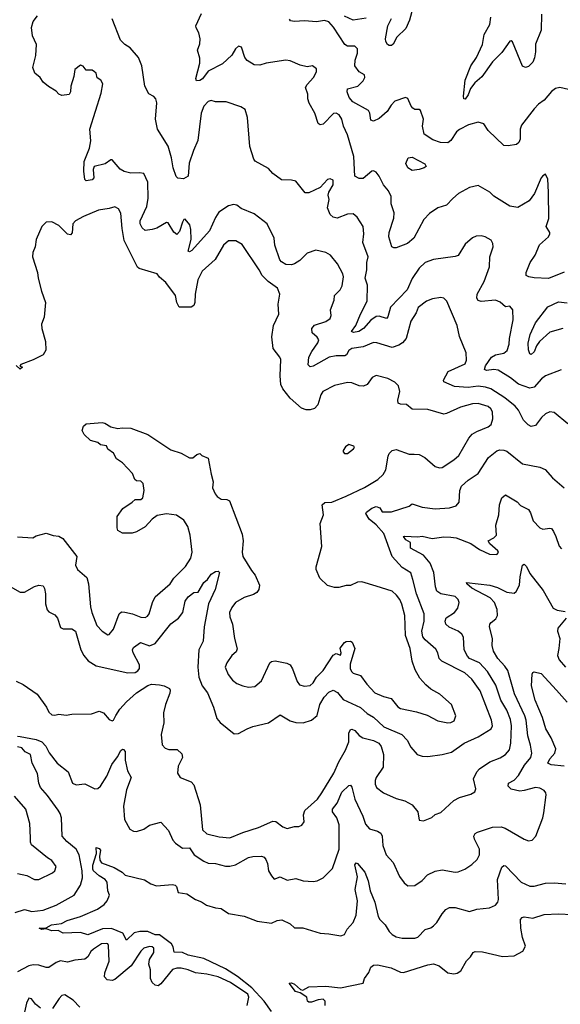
# Model space of a CAD drawing. Extents: x 2087054 to 2277909, y 548907 to 753496.
# Tile 262 of 444: x 2159351 to 2163117, y 697364 to 704228. Entities that reach past the tile are written whole.
import ezdxf

# ---------------------------------------------------------------- set-up
doc = ezdxf.new("R2010")
doc.units = 0

msp = doc.modelspace()

# ---------------------------------------------------------------- linework, layer by layer
at = {"layer": '0CON20XD'}
for points in [[(2163145, 702467.1), (2163034.6, 702424.6), (2162935, 702428.5), (2162897.5, 702435), (2162880, 702445), (2162880, 702465), (2162908.5, 702535), (2162941.4, 702585), (2162972.9, 702657.1), (2163034, 702715), (2163044, 702735), (2163044, 702745), (2163020, 702785), (2163037.4, 702842.6), (2163034.2, 703025.8), (2163031.2, 703115), (2163015, 703150), (2162995, 703140), (2162983.8, 703125), (2162938, 703015), (2162900, 702965), (2162821.3, 702918.7), (2162765, 702926.7), (2162655, 702998), (2162625.7, 703025.7), (2162545, 703070.8), (2162485, 703057.1), (2162408, 703015), (2162367.9, 702982.1), (2162325, 702933.8), (2162265, 702916), (2162205, 702876.2), (2162166, 702835), (2162096.2, 702705), (2162052.7, 702667.3), (2161975, 702637.1), (2161957, 702637), (2161942.9, 702645), (2161923.4, 702715), (2161925.3, 702745), (2161957.4, 702845), (2161960.6, 702880.6), (2161939.4, 702945), (2161939.2, 702995), (2161920.8, 703035), (2161885.5, 703075.5), (2161855, 703136.7), (2161833.9, 703163.9), (2161815, 703173.3), (2161805, 703171.2), (2161745, 703121.1), (2161715, 703121.2), (2161686.2, 703136.2), (2161680, 703275), (2161635.2, 703425.2), (2161606.5, 703485), (2161595, 703533.3), (2161575.7, 703565), (2161555, 703577.1), (2161537, 703573), (2161465, 703500), (2161445, 703493.8), (2161430, 703505), (2161408.1, 703575), (2161368, 703645), (2161358.8, 703675), (2161358.3, 703708.3), (2161343.3, 703755), (2161353.8, 703775), (2161397.5, 703825), (2161420, 703865), (2161420, 703885), (2161390, 703905), (2161355, 703900), (2161305, 703910), (2161235, 703940), (2161205, 703944.3), (2161067.5, 703925), (2161025, 703911.5), (2160985, 703912.2), (2160935, 703942.5), (2160920.6, 703965), (2160896.2, 704035), (2160875, 704043.3), (2160853.8, 704025), (2160829.3, 703980.7), (2160765, 703920), (2160665, 703869.6), (2160624.4, 703815), (2160605, 703804.7), (2160582.4, 703802.4), (2160577.3, 703817.3), (2160607.1, 703925), (2160605, 703960), (2160588.8, 704015), (2160605, 704060), (2160608.8, 704095), (2160600, 704135), (2160580.5, 704170.5), (2160578.8, 704185), (2160618.3, 704271.7)], [(2162089.4, 704310.6), (2162066, 704225), (2162042.2, 704165), (2161978.2, 704105), (2161952.9, 704057.1), (2161942.3, 704047.7), (2161925, 704046.9), (2161913.9, 704053.9), (2161901.2, 704075), (2161899.1, 704095), (2161916.2, 704185), (2161941.6, 704235)], [(2162985.7, 704265), (2162983.6, 704155), (2162945, 704057.5), (2162945.5, 704004.5), (2162938, 703962), (2162925, 703932), (2162895, 703902), (2162874, 703894), (2162855, 703903.3), (2162785, 704072.5), (2162775, 704080), (2162765, 704076.7), (2162710.3, 703999.7), (2162645, 703934.4), (2162570, 703830), (2162522.7, 703787.3), (2162492.5, 703747.5), (2162475, 703703.1), (2162454, 703674), (2162445, 703676.7), (2162442.1, 703695), (2162455.4, 703805), (2162494.7, 703905), (2162533.5, 703965), (2162575, 704054.2), (2162586.2, 704125), (2162627.3, 704195), (2162632.9, 704245)], [(2160550.8, 702619.2), (2160535, 702609.2), (2160524.2, 702615), (2160545.3, 702694.7), (2160542.7, 702765), (2160537.5, 702797.5), (2160505, 702838), (2160495, 702834.2), (2160485, 702815.7), (2160465, 702751.1), (2160445, 702731.2), (2160425.7, 702745.7), (2160385, 702811.9), (2160375, 702813.1), (2160305.8, 702774.2), (2160275, 702764.6), (2160225, 702758.9), (2160205, 702775.8), (2160191.1, 702805), (2160191.3, 702825), (2160237.3, 702925), (2160247.3, 702982.7), (2160244.5, 703095), (2160215.4, 703155.4), (2160185, 703160.9), (2160125, 703157.8), (2160078.9, 703168.9), (2160052, 703185), (2159995, 703250), (2159985, 703250), (2159946.9, 703223.1), (2159870, 703205), (2159863.9, 703183.9), (2159867.5, 703125), (2159855, 703111.2), (2159815, 703103.3), (2159805, 703112.5), (2159798.8, 703171.2), (2159800.9, 703239.1), (2159838.3, 703331.7), (2159847, 703383), (2159839.2, 703465), (2159918.6, 703715), (2159929.7, 703779.7), (2159916.7, 703805), (2159891.7, 703821.7), (2159883.3, 703855), (2159873.3, 703865), (2159855, 703876), (2159815, 703876.7), (2159793.9, 703903.9), (2159775, 703910), (2159735, 703880), (2159727.9, 703832.1), (2159707.5, 703765), (2159705.8, 703725), (2159696.2, 703705), (2159645, 703700), (2159625, 703707.5), (2159605, 703730), (2159550.7, 703760.7), (2159515, 703792.5), (2159493.9, 703823.9), (2159457.5, 703855), (2159443.3, 703895), (2159463, 703977), (2159469.2, 704055), (2159440.6, 704115), (2159432.7, 704172.7), (2159444.2, 704215), (2159476.3, 704253.7)], [(2163123.1, 701786.9), (2163013.3, 701745), (2162985.5, 701724.5), (2162934.5, 701665.5), (2162905, 701658.1), (2162825, 701686.1), (2162771.2, 701731.2), (2162685, 701783.6), (2162655, 701788.5), (2162602.2, 701782.2), (2162590, 701790), (2162596.4, 701815), (2162637.5, 701875), (2162665, 701891.3), (2162725, 701902.7), (2162748.1, 701921.9), (2162761.8, 701965), (2162763.8, 702006.2), (2162788.9, 702135), (2162786, 702205), (2162765, 702230), (2162735, 702226.7), (2162698, 702258), (2162665, 702272.9), (2162565, 702262.5), (2162545, 702271.2), (2162535.8, 702285.8), (2162538.6, 702315), (2162586.7, 702403.3), (2162624.5, 702505.5), (2162627.1, 702575), (2162650, 702645), (2162647.9, 702667.9), (2162635, 702691.2), (2162595, 702713.8), (2162565, 702720.8), (2162532.1, 702717.9), (2162505, 702708), (2162455, 702663.8), (2162405, 702584), (2162384.3, 702575.7), (2162235, 702556.9), (2162175, 702535.6), (2162134.5, 702495), (2162085.7, 702424.3), (2162051.1, 702345), (2161935, 702223.3), (2161915, 702156.7), (2161905.8, 702145), (2161855, 702161.5), (2161835, 702158), (2161797.9, 702132.1), (2161746.1, 702073.9), (2161714, 702055), (2161677.6, 702047.6), (2161663.1, 702055), (2161692.3, 702095), (2161724.3, 702175.7), (2161771.4, 702265), (2161773.1, 702376.9), (2161757.3, 702425), (2161770, 702485), (2161770, 702535), (2161778.5, 702575), (2161741.1, 702675), (2161747.5, 702735), (2161744, 702785), (2161701.2, 702851.2), (2161673.8, 702873.8), (2161635, 702872.7), (2161563.8, 702843.8), (2161535, 702850), (2161515, 702870), (2161496.5, 702915), (2161508.1, 702975), (2161500, 703005), (2161504.4, 703025), (2161535, 703076.7), (2161535, 703110), (2161515, 703119.2), (2161495, 703114.2), (2161445, 703057.1), (2161365, 703021.4), (2161340, 703020), (2161275, 703101.4), (2161245, 703109.4), (2161175, 703111.2), (2161115.8, 703155.8), (2161085, 703190), (2160991.1, 703241.1), (2160981.4, 703255), (2160954.7, 703344.7), (2160938.6, 703545), (2160922.1, 703602.1), (2160891.1, 703621.1), (2160790, 703655), (2160715, 703653.8), (2160685, 703663.3), (2160665, 703658), (2160633.1, 703625), (2160615.6, 703575), (2160593.3, 703385), (2160561.4, 703315), (2160532.2, 703227.8), (2160524, 703136), (2160491.7, 703118.3), (2160452.6, 703122.6), (2160441.1, 703135), (2160421.5, 703195), (2160409.6, 703265), (2160385.2, 703345.2), (2160312, 703465), (2160297.5, 703535), (2160307, 703647), (2160298.8, 703675), (2160285, 703692.5), (2160250.7, 703710.7), (2160223.3, 703765), (2160201.5, 703905), (2160178.2, 703965), (2160120.3, 704030.3), (2160083.3, 704055), (2160053.1, 704085), (2159995, 704233.3)], [(2161418.3, 704211.7), (2161335, 704219.5), (2161264.7, 704214.7), (2161238.9, 704218.9), (2161231.8, 704231.8)], [(2163205, 703732.9), (2163115, 703754.2), (2163085, 703747.1), (2163055, 703727.5), (2163005, 703666.2), (2162965, 703638), (2162934.5, 703605.5), (2162847.9, 703492.1), (2162838.1, 703465), (2162837.8, 703395), (2162828.2, 703371.8), (2162811.7, 703358.3), (2162755, 703347.5), (2162725, 703350), (2162614.5, 703454.5), (2162585, 703502.5), (2162545, 703513.3), (2162477.5, 703495), (2162415, 703461.9), (2162394.7, 703445.3), (2162355.3, 703384.7), (2162335, 703369.1), (2162282.6, 703372.6), (2162230.4, 703390.4), (2162169.5, 703429.5), (2162156.2, 703485), (2162163.3, 703535), (2162142.5, 703595), (2162135, 703602.5), (2162105, 703602.5), (2162090.7, 703610.7), (2162077.5, 703625), (2162055, 703677.5), (2162040, 703685), (2161965, 703660), (2161938.3, 703631.7), (2161912, 703588), (2161855, 703538.6), (2161815, 703520.8), (2161797.3, 703527.3), (2161790.9, 703575), (2161781.1, 703595), (2161672.9, 703655), (2161647.1, 703685), (2161631.9, 703725), (2161635, 703746), (2161706, 703765), (2161745, 703802), (2161756.2, 703825), (2161753.8, 703843.8), (2161715, 703863.8), (2161686, 703905), (2161688.6, 703945), (2161705.6, 703995), (2161704, 704025), (2161685, 704044), (2161635, 704041.9), (2161615.7, 704055), (2161536.9, 704175), (2161505, 704211.5), (2161475, 704220.8), (2161418.3, 704211.7)], [(2161765, 704239.2), (2161675, 704224.5), (2161615, 704252.3)], [(2162085, 703176), (2162054.5, 703194.5), (2162041.1, 703225), (2162057.5, 703265), (2162085, 703268.6), (2162173, 703223), (2162182.5, 703205), (2162170, 703195), (2162135, 703184), (2162085, 703176)], [(2161916.2, 701726.2), (2161835, 701748.1), (2161806.5, 701733.5), (2161770.8, 701685), (2161746.1, 701673.9), (2161716.7, 701675), (2161665.3, 701695.3), (2161635, 701699.6), (2161543.3, 701676.7), (2161462.5, 701635), (2161448, 701612), (2161428.2, 701541.8), (2161405, 701516.7), (2161375, 701507.8), (2161347.9, 701507.9), (2161315, 701519.2), (2161235, 701590), (2161184.6, 701654.6), (2161170.8, 701685), (2161165.7, 701745), (2161169.7, 701859.7), (2161164.2, 701875), (2161116.3, 701936.3), (2161107, 702017), (2161118.8, 702095), (2161156.7, 702175), (2161150.9, 702245), (2161164.6, 702315), (2161146.5, 702355), (2161083.1, 702403.1), (2161039.6, 702445), (2161020, 702485), (2160900.9, 702660.9), (2160856.2, 702686.2), (2160806.7, 702685), (2160770, 702655), (2160714.1, 702555.9), (2160622.5, 702475), (2160592.7, 702415), (2160574.4, 702315), (2160572, 702255), (2160563.8, 702235), (2160545, 702223.8), (2160463, 702223), (2160446.7, 702255), (2160436.7, 702305), (2160368.8, 702395), (2160325, 702433.3), (2160310, 702455), (2160183, 702493), (2160171.7, 702501.7), (2160079.2, 702689.2), (2160065, 702772.5), (2160055, 702880), (2160040, 702910), (2160015, 702923.8), (2159975, 702910.9), (2159901.2, 702898.8), (2159795, 702855.6), (2159738.8, 702825), (2159722.5, 702805), (2159717.5, 702742.5), (2159705, 702726.7), (2159685, 702733.3), (2159623, 702793), (2159575, 702818.8), (2159535, 702816.2), (2159506, 702785), (2159465.8, 702695), (2159459.4, 702645), (2159443.3, 702605), (2159440, 702575), (2159474.3, 702465), (2159479.2, 702425), (2159504, 702335), (2159531.2, 702255), (2159521.2, 702155), (2159503.8, 702105), (2159506, 702075), (2159530.8, 701985), (2159532.5, 701925), (2159515, 701892.5), (2159444.5, 701855.5), (2159360, 701825), (2159351.7, 701811.7), (2159370, 701805), (2159355, 701792.5), (2159326.2, 701816.2)], [(2163169.4, 701409.4), (2163075, 701490.5), (2163045, 701494.4), (2163015, 701480.9), (2162985.3, 701454.7), (2162945, 701398), (2162915, 701392.5), (2162893.6, 701403.6), (2162861.4, 701435), (2162826.4, 701505), (2162803, 701533), (2162731.1, 701591.1), (2162634.4, 701654.4), (2162597, 701667), (2162545, 701672.6), (2162474.7, 701664.7), (2162380.9, 701670.9), (2162305, 701702.5), (2162304.3, 701715), (2162335.5, 701775), (2162455, 701828), (2162464.4, 701855), (2162460.5, 701905), (2162415, 702020), (2162398.7, 702095), (2162326.3, 702266.3), (2162305, 702287.5), (2162285, 702291.4), (2162227.3, 702282.7), (2162185, 702264.5), (2162128.3, 702221.7), (2162113.8, 702185), (2162076.7, 702125), (2162043.3, 702005), (2162017.1, 701975), (2161991.4, 701958.6), (2161945, 701943.1), (2161840, 701975), (2161815, 701976.4), (2161745, 701948.2), (2161664.8, 701935.2), (2161645, 701922.7), (2161627.6, 701892.4), (2161615.3, 701884.7), (2161555, 701884.7), (2161506, 701875), (2161395, 701812.5), (2161375, 701808.5), (2161361.7, 701821.7), (2161365, 701874), (2161386.2, 701915), (2161429.2, 701975), (2161435.4, 701995), (2161424.1, 702014.1), (2161388.6, 702045), (2161385.7, 702075), (2161405, 702097.1), (2161485, 702124.2), (2161514, 702145), (2161522, 702165), (2161517.5, 702205), (2161542.7, 702272.7), (2161544.5, 702305.5), (2161582.9, 702345), (2161597.6, 702372.4), (2161606.4, 702435), (2161601.9, 702455), (2161564.3, 702525), (2161515.8, 702585), (2161485, 702604.3), (2161415, 702621.2), (2161355, 702600), (2161301.7, 702548.3), (2161265, 702526), (2161245, 702518), (2161205, 702520), (2161175, 702538.8), (2161163.2, 702553.2), (2161128.9, 702655), (2161124.3, 702705), (2161074.2, 702805), (2160984.2, 702875), (2160895, 702912.5), (2160865, 702935.8), (2160841.2, 702938.8), (2160805, 702930.8), (2160738.6, 702885), (2160715, 702848), (2160673.6, 702756.4), (2160550.8, 702619.2)], [(2162893.2, 701973.2), (2162907.7, 702032.3), (2162945.2, 702115), (2163031.5, 702225), (2163105, 702259.7), (2163165, 702254.8)], [(2163135, 702075.4), (2163045, 702048.5), (2162973.6, 701985), (2162952.4, 701955), (2162935, 701913.3), (2162915, 701893.8), (2162905, 701897.5), (2162895, 701926.7), (2162893.2, 701973.2)], [(2159336.4, 700623.6), (2159443.6, 700616.4), (2159465, 700628.8), (2159535, 700648.8), (2159585, 700631.2), (2159625, 700628), (2159650.9, 700610.9), (2159749.2, 700485), (2159740, 700425), (2159754, 700395), (2159819.1, 700339.1), (2159830.4, 700295), (2159845.4, 700135), (2159854.6, 700095), (2159889.5, 700005), (2159925, 699964), (2159965, 699940), (2159975, 699942.5), (2160005, 699978), (2160045, 700086), (2160061.2, 700098.8), (2160082.9, 700097.1), (2160136.7, 700086.7), (2160195, 700061.8), (2160225, 700061.1), (2160240.4, 700069.6), (2160252.9, 700087.1), (2160275.6, 700165), (2160295, 700203.8), (2160398.6, 700295), (2160426, 700334), (2160505.2, 700414.8), (2160543.8, 700475), (2160552.9, 700515), (2160539.5, 700635), (2160522.7, 700695), (2160495, 700739.4), (2160442.7, 700772.7), (2160375, 700783.3), (2160309.7, 700770.3), (2160274.3, 700745.7), (2160225, 700692), (2160165, 700657.5), (2160135, 700647.5), (2160067.9, 700647.9), (2160035.7, 700665.7), (2160029.2, 700685), (2160029.2, 700765), (2160070.3, 700819.7), (2160133.8, 700865), (2160155, 700883.3), (2160195, 700883.8), (2160208.8, 700895), (2160218.8, 700945), (2160211.2, 700995), (2160195, 701010), (2160165, 701013.8), (2160152.3, 701022.3), (2160137.5, 701065), (2160068.3, 701138.3), (2160025, 701166.2), (2160005, 701206.7), (2159964.1, 701234.1), (2159955, 701256.7), (2159915, 701263.3), (2159895, 701280), (2159845, 701294.2), (2159801.2, 701335), (2159786, 701365), (2159796.4, 701393.6), (2159815, 701410), (2159925, 701418.6), (2159945, 701414.2), (2159985, 701390), (2160035, 701377.1), (2160065, 701382.9), (2160125, 701380.8), (2160245, 701337.1), (2160405, 701230), (2160476.2, 701206.2), (2160535, 701173.8), (2160557.7, 701172.3), (2160585, 701197.5), (2160605, 701202.5), (2160619.3, 701189.3), (2160665, 701170), (2160685, 701060), (2160699.4, 701005), (2160694.4, 700965), (2160713.4, 700923.4), (2160726.2, 700905), (2160755, 700886.2), (2160795, 700883.3), (2160813.6, 700873.6), (2160900.7, 700640.7), (2160908, 700595), (2160901.5, 700515), (2160906.5, 700485), (2160965, 700387.5), (2160991.1, 700355), (2161022, 700285), (2161017.5, 700255), (2161004, 700235), (2160979.4, 700220.6), (2160915, 700200), (2160855, 700165.5), (2160829.5, 700130.5), (2160813.9, 700096.1), (2160814.7, 700064.7), (2160833.8, 700013.8), (2160848.8, 699915), (2160867, 699843), (2160859.1, 699820.9), (2160830, 699795), (2160793.8, 699745), (2160782.9, 699715), (2160802.7, 699662.7), (2160834.1, 699624.1), (2160865, 699601.1), (2160905, 699583.1), (2160945.8, 699574.2), (2160989.5, 699580.5), (2161035, 699620), (2161094.2, 699745), (2161105.7, 699754.3), (2161131.2, 699758.8), (2161211.7, 699741.7), (2161235, 699730), (2161252.6, 699702.6), (2161285, 699613.3), (2161301.2, 699591.2), (2161335, 699580.8), (2161375, 699586), (2161395, 699604), (2161418.1, 699645), (2161465, 699691.5), (2161535, 699798.1), (2161555, 699809.4), (2161585, 699798.8), (2161590.6, 699815), (2161584.3, 699845.7), (2161613.6, 699886.4), (2161625.8, 699894.2), (2161655, 699895.8), (2161668.3, 699888.3), (2161685.6, 699845), (2161653.8, 699735), (2161654.6, 699705), (2161663.6, 699683.6), (2161675, 699673.3), (2161725, 699656.2), (2161768.5, 699595), (2161824.7, 699534.7), (2161885, 699509.6), (2161940, 699495), (2161985, 699438.6), (2162005, 699425.6), (2162115, 699403.3), (2162190, 699380), (2162265, 699340), (2162335, 699326.2), (2162355, 699328.8), (2162378.8, 699341.2), (2162388.8, 699375), (2162360, 699455), (2162277.5, 699525), (2162215, 699560), (2162180.3, 699590.3), (2162138.3, 699638.3), (2162105.7, 699695), (2162084.4, 699755), (2162070.6, 699845), (2162038.9, 699935), (2162034.1, 700075), (2162014.3, 700154.3), (2161999.6, 700185), (2161976.7, 700216.7), (2161945, 700244.5), (2161835, 700279.2), (2161735, 700308.8), (2161705, 700306), (2161655, 700283.8), (2161625, 700283.3), (2161575, 700268.8), (2161545, 700268.8), (2161495, 700284), (2161442, 700335), (2161415.8, 700395), (2161415.8, 700414.2), (2161455.5, 700554.5), (2161445.6, 700715), (2161467.3, 700775), (2161459.2, 700845), (2161477.1, 700862.9), (2161525, 700865.5), (2161625, 700905.4), (2161752.6, 700967.4), (2161847.3, 701022.7), (2161882.6, 701057.4), (2161900.9, 701089.1), (2161917.5, 701185), (2161925.5, 701204.5), (2161945, 701224), (2161975, 701232), (2162065, 701198.6), (2162099.5, 701199.5), (2162135, 701195.7), (2162174.6, 701174.6), (2162245, 701113.1), (2162275, 701102.9), (2162295, 701105.7), (2162375, 701158.6), (2162409.6, 701190.4), (2162480.1, 701309.9), (2162502.6, 701337.4), (2162535, 701357.3), (2162615, 701390.5), (2162634.6, 701405.4), (2162648.2, 701445), (2162644.5, 701495), (2162633.5, 701515), (2162615, 701530.9), (2162545, 701552.5), (2162505, 701549.6), (2162422.7, 701527.3), (2162325, 701481.9), (2162305, 701478.1), (2162195, 701510.5), (2162085, 701513.1), (2162045, 701545.6), (2162005, 701547.5), (2161988.8, 701555), (2161986, 701575), (2162000, 701635), (2161990, 701675), (2161965, 701700), (2161916.2, 701726.2)], [(2161635, 701203.8), (2161676.7, 701235), (2161683.3, 701245), (2161680, 701255), (2161645, 701266), (2161620.5, 701249.5), (2161603.8, 701225), (2161603.8, 701215), (2161615, 701204.2), (2161635, 701203.8)], [(2159253.3, 700295), (2159355, 700238), (2159385, 700236), (2159455, 700275.8), (2159484.4, 700285.6), (2159515, 700280), (2159523.4, 700263.4), (2159531.8, 700225), (2159531.9, 700155), (2159543, 700113), (2159555, 700098.8), (2159595, 700078.8), (2159613.8, 700055), (2159635, 699990), (2159655, 699981.2), (2159715, 699982), (2159739.2, 699965), (2159777.3, 699835), (2159797.3, 699795), (2159827.7, 699757.7), (2159885, 699723.6), (2160105, 699674.5), (2160155, 699676.2), (2160175, 699687.5), (2160186.6, 699705), (2160185, 699730), (2160142.1, 699815), (2160137.1, 699835), (2160145, 699851.2), (2160193.7, 699886.3), (2160255, 699863.8), (2160295, 699878.9), (2160405, 700017.1), (2160458.5, 700055), (2160487.5, 700095), (2160504.6, 700175), (2160525, 700204.2), (2160565, 700233.8), (2160595, 700236.7), (2160635, 700303.8), (2160658.8, 700325), (2160685, 700363.3), (2160715, 700380), (2160735, 700382.5), (2160742.5, 700375), (2160713.3, 700255), (2160665.5, 700154.5), (2160635.6, 699995), (2160628.9, 699895), (2160600, 699835), (2160593.3, 699715), (2160598.9, 699645), (2160623.1, 699585), (2160658.5, 699535), (2160700.8, 699435), (2160725, 699357.5), (2160747.3, 699327.3), (2160845, 699250), (2160875, 699252), (2160935, 699283.6), (2160975, 699300), (2161084.6, 699325.4), (2161165, 699381.4), (2161235, 699339.5), (2161275, 699328.5), (2161325, 699326.5), (2161385, 699344.4), (2161423, 699377), (2161442.7, 699455), (2161471.2, 699505), (2161505, 699540), (2161535, 699553.3), (2161565, 699537.5), (2161605, 699488.8), (2161725, 699432.7), (2161771.7, 699391.7), (2161816.9, 699365), (2161888.5, 699298.5), (2162013.9, 699243.9), (2162050, 699205), (2162075, 699156.7), (2162120, 699105), (2162155, 699093.1), (2162195, 699091.1), (2162295.4, 699104.6), (2162358.3, 699121.7), (2162448.6, 699185), (2162545, 699228.9), (2162635.5, 699284.5), (2162644.2, 699305), (2162639.1, 699345), (2162559.6, 699549.6), (2162499.9, 699629.9), (2162451.4, 699675), (2162292.5, 699755), (2162274.5, 699775), (2162263.6, 699815), (2162249.4, 699839.4), (2162175.4, 699905), (2162160.8, 699925), (2162152.7, 699965), (2162170, 700035), (2162168.9, 700085), (2162115.4, 700225), (2162090, 700325), (2162075, 700370.8), (2162015, 700410), (2161946.9, 700485), (2161888.2, 700645), (2161835, 700705.6), (2161786.4, 700745), (2161763.3, 700785), (2161766.2, 700795), (2161805, 700821.9), (2161835, 700834), (2161860, 700825), (2161876, 700796), (2161942.4, 700797.6), (2162063.9, 700836.1), (2162085, 700852.5), (2162155, 700829.2), (2162245, 700818.1), (2162344.4, 700825.6), (2162391.7, 700838.3), (2162412.5, 700865), (2162417.1, 700945), (2162429.2, 700975), (2162475, 701016.9), (2162544.2, 701065), (2162616.9, 701175), (2162675, 701222.5), (2162695, 701229.2), (2162725, 701227.5), (2162745, 701220), (2162855, 701130.6), (2162975, 701108.1), (2163010.9, 701090.9), (2163063.7, 701033.7), (2163145, 700964)], [(2159327.1, 699617.1), (2159375, 699592.2), (2159473.3, 699525), (2159538.6, 699435), (2159555, 699400), (2159575, 699381.2), (2159595, 699378.8), (2159625, 699386.7), (2159675, 699378.8), (2159715, 699385.8), (2159850.5, 699389.5), (2159905, 699407.5), (2159935, 699396), (2159975, 699348.8), (2159995, 699340), (2160005.8, 699345), (2160021.9, 699378.1), (2160048.8, 699421.2), (2160095, 699472.7), (2160165.5, 699535), (2160245, 699587.1), (2160270, 699595), (2160325, 699592), (2160356.9, 699585), (2160394.4, 699565), (2160400, 699555), (2160397.6, 699532.4), (2160366.9, 699455), (2160352.9, 699395), (2160356.2, 699325), (2160337.5, 699245), (2160342.7, 699172.7), (2160365, 699148.8), (2160391.2, 699141.2), (2160449.2, 699139.2), (2160481.2, 699111.2), (2160485.6, 699085), (2160455, 699023.3), (2160450.8, 698975), (2160470, 698945), (2160545, 698914.2), (2160563.6, 698893.6), (2160607.7, 698755), (2160625, 698581.2), (2160655, 698552.9), (2160740.9, 698530.9), (2160815.7, 698524.3), (2160905, 698562.2), (2161015, 698595.5), (2161115, 698641.1), (2161135, 698638.9), (2161185, 698601.4), (2161215, 698588.8), (2161265, 698604), (2161295, 698602.5), (2161316.8, 698613.2), (2161333.8, 698635), (2161328.6, 698685), (2161338.2, 698715), (2161425, 698794.8), (2161455, 698837.4), (2161538.9, 698975), (2161575.4, 699055), (2161621.8, 699135), (2161645, 699193.3), (2161644.7, 699255), (2161655, 699279.2), (2161665, 699282.5), (2161685, 699273.6), (2161717.3, 699237.3), (2161741.3, 699221.3), (2161815, 699202.5), (2161852.9, 699185), (2161870.5, 699160.5), (2161885.3, 699105.3), (2161882.4, 699017.6), (2161834.4, 698945), (2161827.1, 698925), (2161828.3, 698898.3), (2161838, 698875), (2161885, 698838.6), (2161975, 698798.9), (2162035, 698781.5), (2162084.6, 698754.6), (2162125.8, 698705), (2162135, 698647.5), (2162165, 698642), (2162222.7, 698667.3), (2162245, 698686), (2162285, 698701.2), (2162375, 698784.2), (2162415, 698805.7), (2162495, 698829.2), (2162521.2, 698845), (2162530, 698865), (2162512.9, 698935), (2162535.7, 698985), (2162555, 699005.7), (2162625.3, 699054.7), (2162697.3, 699082.7), (2162735, 699104.4), (2162762.7, 699137.3), (2162773.4, 699185), (2162776.8, 699305), (2162770.5, 699350.5), (2162745.8, 699415), (2162702.4, 699485), (2162668.2, 699588.2), (2162611.1, 699685), (2162554.8, 699744.8), (2162485.6, 699775), (2162469.9, 699789.9), (2162447.3, 699835), (2162443.4, 699923.4), (2162431.9, 699945), (2162405, 699964.5), (2162342.1, 699992.1), (2162320, 700015), (2162314.3, 700035), (2162322, 700058), (2162379.2, 700095), (2162402.9, 700125), (2162412.9, 700165), (2162406.9, 700185), (2162385, 700206.5), (2162285, 700224.6), (2162257.8, 700245), (2162247.9, 700275), (2162236.8, 700375), (2162209.7, 700439.7), (2162165, 700494.6), (2162074.6, 700544.6), (2162074, 700584), (2162041.7, 700601.7), (2162024.3, 700625), (2162031.7, 700628.3), (2162125, 700622.6), (2162155, 700626.4), (2162225, 700611.4), (2162305, 700621.9), (2162355, 700621.4), (2162392.5, 700615), (2162495, 700577.1), (2162554.6, 700534.6), (2162625, 700501.4), (2162675, 700500), (2162686.6, 700513.4), (2162682.9, 700525), (2162627.1, 700575), (2162614, 700595), (2162655.3, 700614.7), (2162672.1, 700635), (2162668.9, 700705), (2162688.9, 700775), (2162694, 700846), (2162709.4, 700895), (2162735, 700914.3), (2162817.6, 700867.6), (2162841.2, 700841.2), (2162895, 700812.9), (2162909.8, 700789.8), (2162928.9, 700735), (2162974.3, 700685), (2162995, 700677.1), (2163045, 700684), (2163055, 700680), (2163070.9, 700660.9), (2163087.1, 700625), (2163108.3, 700558.3), (2163125, 700540)], [(2159335, 699233.5), (2159355, 699231.8), (2159465, 699210.4), (2159505, 699193.8), (2159533.9, 699163.9), (2159557.6, 699117.6), (2159611.1, 699045), (2159690, 698985), (2159718, 698905), (2159745, 698893.1), (2159805, 698902), (2159875, 698866.2), (2159895, 698868.8), (2159914.3, 698885.7), (2159957.5, 698955), (2159993.1, 699035), (2160031.8, 699088.2), (2160055, 699134), (2160068.3, 699141.7), (2160075, 699141.2), (2160085.5, 699125.5), (2160085.6, 699065), (2160102.3, 698992.3), (2160128.6, 698945), (2160095, 698860), (2160073.6, 698746.4), (2160082.1, 698652.1), (2160117.5, 698585), (2160145, 698570.6), (2160165, 698569.2), (2160215, 698585.6), (2160255, 698612.9), (2160335, 698633.3), (2160386.9, 698575), (2160418.8, 698508.8), (2160437.1, 698487.1), (2160485, 698452.5), (2160535, 698455.7), (2160565.8, 698405.8), (2160635, 698360.9), (2160665, 698348.9), (2160715, 698345.6), (2160785, 698327.8), (2160815, 698326.5), (2160855, 698336.4), (2160945, 698386.5), (2160975, 698394.5), (2161035, 698396.9), (2161055, 698388.6), (2161065.9, 698374.1), (2161077.3, 698345), (2161085, 698294), (2161105, 698258.8), (2161125, 698237.5), (2161165, 698253.3), (2161215, 698229.2), (2161275, 698240.8), (2161325, 698224.2), (2161395, 698220), (2161422.5, 698225), (2161465, 698246), (2161529.3, 698310.7), (2161576.9, 698445), (2161577.3, 698615), (2161560, 698665), (2161531.1, 698705), (2161529.4, 698725), (2161561.8, 698765), (2161595, 698842), (2161645, 698888.6), (2161655, 698890.8), (2161665, 698876.7), (2161685.4, 698795), (2161741.8, 698675), (2161760.7, 698620.7), (2161787.3, 698587.3), (2161845, 698570.8), (2161866.4, 698556.4), (2161877.5, 698535), (2161881.9, 698471.9), (2161905, 698406.2), (2161953.6, 698353.6), (2161996, 698255), (2162029.7, 698209.7), (2162055, 698190.8), (2162105, 698192.5), (2162155, 698227.5), (2162192.9, 698267.1), (2162245, 698292.5), (2162295, 698301.4), (2162385, 698284.2), (2162405, 698287.5), (2162453.3, 698305), (2162501.3, 698338.7), (2162537.4, 698372.6), (2162555.6, 698405), (2162554.4, 698445), (2162519.5, 698515), (2162515.6, 698535), (2162524.2, 698555), (2162541.2, 698565), (2162645, 698599.4), (2162705, 698600.9), (2162732.4, 698592.4), (2162865, 698514.2), (2162895, 698504), (2162920.7, 698509.3), (2162947.5, 698535), (2162995.8, 698665), (2163002.1, 698697.9), (2163018.8, 698825), (2163017.7, 698837.7), (2163004.1, 698854.1), (2162975, 698870.8), (2162945, 698875.6), (2162866.5, 698853.5), (2162835, 698850.9), (2162775, 698862.7), (2162753.6, 698885), (2162756, 698905), (2162795, 698925.4), (2162825, 698958.8), (2162868.9, 699031.1), (2162912.3, 699085), (2162919.1, 699115), (2162910.7, 699170.7), (2162891.8, 699235), (2162879.3, 699345), (2162870.8, 699375), (2162798.6, 699528.6), (2162751.4, 699691.4), (2162732.1, 699722.1), (2162683.3, 699775), (2162652.9, 699825), (2162642.9, 699865), (2162644.2, 699915), (2162623.3, 699995), (2162625.6, 700014.4), (2162635.5, 700024.5), (2162669.4, 700050.6), (2162680, 700075), (2162676.9, 700116.9), (2162657.8, 700165), (2162628.1, 700198.1), (2162500.5, 700265), (2162466, 700295), (2162463.3, 700305), (2162626.1, 700286.1), (2162679.9, 700269.9), (2162745, 700237.8), (2162795, 700229.2), (2162809.2, 700240.8), (2162834.1, 700285), (2162837.9, 700345), (2162853.6, 700425), (2162865, 700431.4), (2162882.5, 700415), (2162905, 700367.5), (2162998, 700248), (2163067.5, 700125), (2163095, 700110.9), (2163152, 700102)], [(2163157.5, 700055), (2163101.2, 699985), (2163098, 699965), (2163114.4, 699915), (2163107.5, 699845), (2163098.5, 699795), (2163108.9, 699765), (2163153.8, 699713.8)], [(2163145.2, 699025.2), (2163053.3, 699033.3), (2163031.2, 699045), (2163044.6, 699075), (2163080, 699115), (2163085.4, 699145), (2163052.6, 699222.6), (2163015.6, 699285), (2162992.8, 699362.8), (2162941.1, 699485), (2162915.7, 699585), (2162920.8, 699665), (2162925, 699677.5), (2162935, 699681.2), (2162985, 699670), (2163091.1, 699555), (2163165, 699469.1)], [(2159618.5, 698718.5), (2159545, 698820.4), (2159495.7, 698875.7), (2159485.5, 698904.5), (2159475, 698973.8), (2159439.1, 699045), (2159426.9, 699105), (2159390, 699125), (2159365, 699151.2), (2159335, 699158.9)], [(2159335, 698276), (2159400.9, 698260.9), (2159455, 698234.4), (2159485, 698234.2), (2159580.3, 698279.7), (2159596.2, 698295), (2159605.8, 698325), (2159575, 698366), (2159543.8, 698385), (2159434.4, 698475), (2159425.5, 698495), (2159425.5, 698524.5), (2159421.8, 698625), (2159393.2, 698723.2), (2159316, 698815)], [(2159318.8, 698005), (2159385, 698024.5), (2159435, 698010.4), (2159515, 698020.8), (2159605, 698056.2), (2159730.5, 698125), (2159775.5, 698195), (2159788.9, 698245), (2159786, 698294), (2159765.9, 698405), (2159744.8, 698444.8), (2159678.7, 698498.7), (2159648.2, 698535), (2159641.6, 698665), (2159633.3, 698695), (2159618.5, 698718.5)], [(2161106.4, 697315), (2161055, 697386.6), (2160969.1, 697479.1), (2160868.1, 697558.1), (2160785, 697612.2), (2160635, 697682.9), (2160525, 697707.1), (2160485, 697724.2), (2160427.9, 697727.9), (2160419.3, 697765), (2160408.1, 697785), (2160325, 697847.2), (2160295, 697848.6), (2160245, 697871.7), (2160187.3, 697872.7), (2160148.5, 697861.5), (2160095, 697812), (2160069.5, 697859.5), (2159991.8, 697891.8), (2159929.2, 697890.8), (2159825, 697848), (2159775, 697863.8), (2159655, 697860), (2159618.3, 697878.3), (2159575, 697875.6), (2159535, 697890), (2159505, 697884.4), (2159487.5, 697895), (2159535, 697898), (2159572.7, 697917.3), (2159641.7, 697928.3), (2159682.3, 697947.7), (2159774, 697975), (2159892.2, 698027.8), (2159939.4, 698060.6), (2159960.4, 698085), (2159976.2, 698125), (2159964.6, 698154.6), (2159959.5, 698215), (2159945.6, 698235), (2159905, 698260.3), (2159865.7, 698295), (2159861.8, 698305), (2159861.1, 698335), (2159886.7, 698415), (2159885, 698456), (2159905, 698450), (2159915, 698437.5), (2159906, 698395), (2159908.8, 698368.8), (2159920.5, 698350.5), (2160008.3, 698318.3), (2160065.8, 698285.8), (2160085, 698263.8), (2160221.4, 698231.4), (2160264, 698204), (2160305, 698190), (2160415, 698199.4), (2160434.4, 698194.4), (2160444, 698185), (2160455, 698143.8), (2160515, 698134.3), (2160575, 698094.2), (2160617.9, 698077.9), (2160652.5, 698055), (2160715, 698036.7), (2160755, 698032.5), (2160805, 697996.7), (2160915, 697977.5), (2161005, 697943.8), (2161105, 697928.8), (2161145, 697948.8), (2161177, 697953), (2161235.8, 697925.8), (2161265, 697897.5), (2161322.7, 697897.3), (2161445, 697859.4), (2161505, 697855.6), (2161589.5, 697840.5), (2161615, 697851.2), (2161632, 697888), (2161675, 697933.8), (2161694.4, 697985), (2161704.5, 698085.5), (2161688.9, 698165), (2161703.8, 698253.8), (2161685, 698336.7), (2161695, 698350), (2161705, 698346), (2161755, 698284.2), (2161778.1, 698225), (2161793.4, 698155), (2161825.7, 698075.7), (2161849.6, 697975), (2161860.9, 697955), (2161898.3, 697918.3), (2161925, 697871.2), (2161945, 697851.2), (2161974.1, 697834.1), (2162015, 697824.2), (2162105, 697825.6), (2162125, 697833.1), (2162175, 697886), (2162215, 697898), (2162235, 697911.2), (2162258, 697935), (2162295, 697995.8), (2162320.8, 698025), (2162345, 698040), (2162385, 698039.5), (2162485, 698010.6), (2162535, 698028), (2162625, 698035.6), (2162665, 698055.6), (2162681.1, 698075), (2162686.2, 698095), (2162679.7, 698235), (2162710.8, 698319.2), (2162725, 698332), (2162735, 698329.2), (2162845, 698215.7), (2162905, 698186.9), (2162935, 698186.9), (2163015, 698209.6), (2163075, 698211.9), (2163155, 698203.3)], [(2161480, 697355), (2161480, 697385), (2161465, 697400), (2161430, 697395), (2161385, 697378), (2161365, 697378.8), (2161356.7, 697385), (2161352.5, 697415), (2161305, 697444), (2161273.6, 697453.6), (2161228.3, 697511.7), (2161245, 697514.2), (2161265, 697505.5), (2161307.9, 697467.9), (2161322.7, 697462.7), (2161365, 697485.5), (2161485, 697490), (2161585, 697480), (2161745, 697512), (2161754.2, 697545), (2161784.4, 697585), (2161797.7, 697622.3), (2161815, 697637.5), (2161845, 697638.8), (2161939.1, 697619.1), (2162005, 697589.2), (2162025, 697585.9), (2162195, 697639.7), (2162235, 697646.5), (2162273.1, 697633.1), (2162335, 697582.7), (2162375, 697576.7), (2162398.6, 697581.4), (2162425, 697598), (2162463.2, 697666.8), (2162492, 697695), (2162511.2, 697725), (2162525, 697732), (2162575, 697730), (2162715, 697697.1), (2162795, 697702.9), (2162856.7, 697735), (2162875, 697770), (2162855, 697830), (2162842.5, 697895), (2162840.8, 697955), (2162850.6, 697969.4), (2162865, 697972.9), (2162925.8, 697964.2), (2163005, 697990), (2163105, 697995.5), (2163198.9, 697991.1)], [(2160935.5, 697355.5), (2160946.6, 697415), (2160940.2, 697435), (2160820.9, 697515), (2160732.9, 697555), (2160655, 697573.5), (2160575, 697583.1), (2160524, 697605), (2160475, 697615.9), (2160445, 697616.6), (2160415, 697607.6), (2160335, 697507.1), (2160315, 697494), (2160295, 697498.6), (2160275, 697515.6), (2160263.6, 697545), (2160261.8, 697605), (2160251.8, 697645), (2160255.9, 697675.9), (2160286.2, 697725), (2160285.7, 697755), (2160274.3, 697764.3), (2160255, 697766.7), (2160215, 697756.4), (2160194.5, 697735), (2160127.1, 697632.9), (2160013.9, 697536.1), (2159995, 697529.4), (2159961.1, 697535), (2159940.9, 697555), (2159945, 697584.3), (2159973.8, 697665), (2159970.6, 697775), (2159965.3, 697785.3), (2159955, 697788.5), (2159920, 697785), (2159865, 697748.4), (2159847.2, 697732.8), (2159825.4, 697695), (2159805, 697677.9), (2159735, 697672.5), (2159685, 697658.9), (2159635, 697666.9), (2159605, 697655.6), (2159555, 697620.5), (2159535, 697620), (2159485, 697637.9), (2159445, 697638.2), (2159415, 697631.1), (2159335, 697590)], [(2159495, 697336.2), (2159460.9, 697365), (2159432.4, 697402.4), (2159415, 697408), (2159397.9, 697372.1), (2159375, 697268)], [(2159771.2, 697345), (2159723.4, 697393.4), (2159665, 697429.4), (2159645.6, 697424.4), (2159625.8, 697405), (2159578.6, 697335)]]:
    msp.add_lwpolyline(points, dxfattribs=at)

doc.saveas('drawing.dxf')
